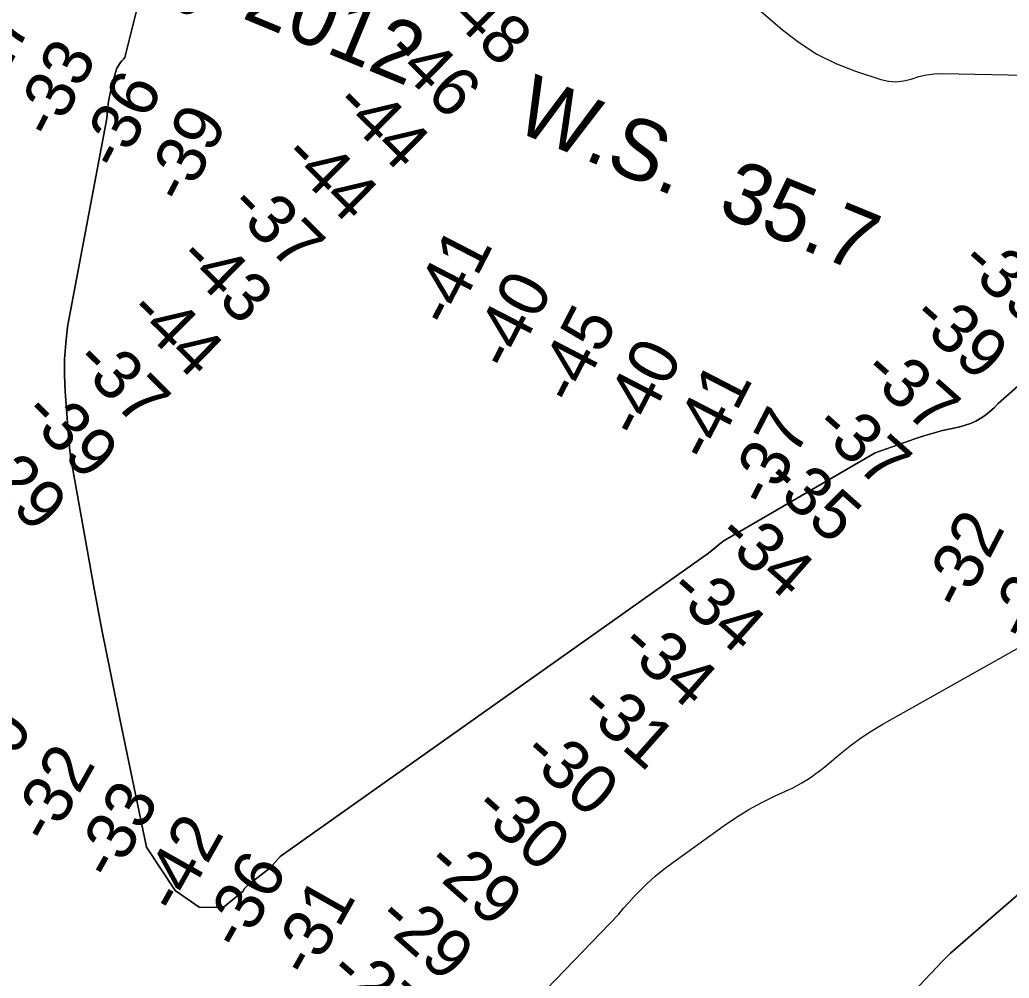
# Model space of a CAD drawing. Extents: x 3271442 to 3309282, y 752266 to 777610.
# Drawn here: x 3291329 to 3292682, y 766109 to 767420 of the extents above; entities that cross this region are included whole.
import ezdxf

# ---------------------------------------------------------------- set-up
doc = ezdxf.new("R2010")
doc.units = 0
for name, color, linetype in [('V-RIVR-RANG', 7, 'Continuous'), ('V-RIVR-RANG-IDEN', 7, 'Continuous'), ('V-TOPO-DPTH', 7, 'Continuous'), ('V-TOPO-MAJR', 7, 'Continuous'), ('V-TOPO-MINR', 7, 'Continuous')]:
    doc.layers.add(name, color=color, linetype=linetype)

msp = doc.modelspace()

# ---------------------------------------------------------------- linework, layer by layer
at = {"layer": 'V-TOPO-DPTH'}
for p, q in [((3291472.5, 767368.2), (3291651.3, 768094.6)), ((3291472.5, 767368.2), (3291651.3, 768094.6)), ((3291466.5, 767361.4), (3291468.4, 767363.7)), ((3291466.5, 767361.4), (3291468.4, 767363.7)), ((3291468.4, 767363.7), (3291470.4, 767366)), ((3291468.4, 767363.7), (3291470.4, 767366)), ((3291470.4, 767366), (3291472.5, 767368.2)), ((3291470.4, 767366), (3291472.5, 767368.2)), ((3291459.6, 767348), (3291460.5, 767350.9)), ((3291459.6, 767348), (3291460.5, 767350.9)), ((3291460.5, 767350.9), (3291461.6, 767353.7)), ((3291460.5, 767350.9), (3291461.6, 767353.7)), ((3291461.6, 767353.7), (3291463.1, 767356.3)), ((3291461.6, 767353.7), (3291463.1, 767356.3)), ((3291463.1, 767356.3), (3291464.7, 767358.9)), ((3291463.1, 767356.3), (3291464.7, 767358.9)), ((3291464.7, 767358.9), (3291466.5, 767361.4)), ((3291464.7, 767358.9), (3291466.5, 767361.4)), ((3291455.1, 767331.1), (3291459.6, 767348)), ((3291455.1, 767331.1), (3291459.6, 767348)), ((3291452.4, 767319.6), (3291455.1, 767331.1)), ((3291452.4, 767319.6), (3291455.1, 767331.1)), ((3291450.2, 767308.1), (3291452.4, 767319.6)), ((3291450.2, 767308.1), (3291452.4, 767319.6)), ((3291447.6, 767284.7), (3291448.7, 767296.4)), ((3291447.6, 767284.7), (3291448.7, 767296.4)), ((3291448.7, 767296.4), (3291450.2, 767308.1)), ((3291448.7, 767296.4), (3291450.2, 767308.1)), ((3291398.6, 767024), (3291447.6, 767284.7)), ((3291398.6, 767024), (3291447.6, 767284.7)), ((3291394.8, 767005.1), (3291398.6, 767024)), ((3291394.8, 767005.1), (3291398.6, 767024)), ((3291391.5, 766977.7), (3291394, 766999.7)), ((3291391.5, 766977.7), (3291394, 766999.7)), ((3291394, 766999.7), (3291394.8, 767005.1)), ((3291394, 766999.7), (3291394.8, 767005.1)), ((3291390, 766955.7), (3291391.5, 766977.7)), ((3291390, 766955.7), (3291391.5, 766977.7)), ((3291390, 766933.7), (3291390, 766955.7)), ((3291390, 766933.7), (3291390, 766955.7)), ((3292734.1, 766954.3), (3292667.2, 766894.9)), ((3292734.1, 766954.3), (3292667.2, 766894.9)), ((3291390.8, 766911.6), (3291390, 766933.7)), ((3291390.8, 766911.6), (3291390, 766933.7)), ((3291395.2, 766851), (3291390.8, 766911.6)), ((3291395.2, 766851), (3291390.8, 766911.6)), ((3292661.8, 766889.2), (3292656.1, 766884)), ((3292661.8, 766889.2), (3292656.1, 766884)), ((3292667.2, 766894.9), (3292661.8, 766889.2)), ((3292667.2, 766894.9), (3292661.8, 766889.2)), ((3292650, 766879.2), (3292643.6, 766874.9)), ((3292650, 766879.2), (3292643.6, 766874.9)), ((3292656.1, 766884), (3292650, 766879.2)), ((3292656.1, 766884), (3292650, 766879.2)), ((3292614.9, 766863.4), (3292604.2, 766861.1)), ((3292614.9, 766863.4), (3292604.2, 766861.1)), ((3292622.4, 766865.4), (3292614.9, 766863.4)), ((3292622.4, 766865.4), (3292614.9, 766863.4)), ((3292629.7, 766867.9), (3292622.4, 766865.4)), ((3292629.7, 766867.9), (3292622.4, 766865.4)), ((3292636.7, 766871.1), (3292629.7, 766867.9)), ((3292636.7, 766871.1), (3292629.7, 766867.9)), ((3292643.6, 766874.9), (3292636.7, 766871.1)), ((3292643.6, 766874.9), (3292636.7, 766871.1)), ((3291396.1, 766840.7), (3291395.2, 766851)), ((3291396.1, 766840.7), (3291395.2, 766851)), ((3292565.8, 766850.8), (3292553.2, 766846.7)), ((3292565.8, 766850.8), (3292553.2, 766846.7)), ((3292578.5, 766854.7), (3292565.8, 766850.8)), ((3292578.5, 766854.7), (3292565.8, 766850.8)), ((3292591.3, 766858), (3292578.5, 766854.7)), ((3292591.3, 766858), (3292578.5, 766854.7)), ((3292604.2, 766861.1), (3292591.3, 766858)), ((3292604.2, 766861.1), (3292591.3, 766858)), ((3291397.2, 766830.5), (3291396.1, 766840.7)), ((3291397.2, 766830.5), (3291396.1, 766840.7)), ((3292553.2, 766846.7), (3292499.2, 766827.8)), ((3292553.2, 766846.7), (3292499.2, 766827.8)), ((3291398.6, 766820.3), (3291397.2, 766830.5)), ((3291398.6, 766820.3), (3291397.2, 766830.5)), ((3292499.2, 766827.8), (3292291.2, 766706.9)), ((3292499.2, 766827.8), (3292291.2, 766706.9)), ((3291400.3, 766810.1), (3291398.6, 766820.3)), ((3291400.3, 766810.1), (3291398.6, 766820.3)), ((3291418.3, 766708), (3291400.3, 766810.1)), ((3291418.3, 766708), (3291400.3, 766810.1)), ((3291429.5, 766646.8), (3291418.3, 766708)), ((3291429.5, 766646.8), (3291418.3, 766708)), ((3292286.2, 766702.7), (3292281.1, 766698.7)), ((3292286.2, 766702.7), (3292281.1, 766698.7)), ((3292291.2, 766706.9), (3292286.2, 766702.7)), ((3292291.2, 766706.9), (3292286.2, 766702.7)), ((3292270.8, 766690.5), (3291684.9, 766275.6)), ((3292270.8, 766690.5), (3291684.9, 766275.6)), ((3292275.9, 766694.7), (3292270.8, 766690.5)), ((3292275.9, 766694.7), (3292270.8, 766690.5)), ((3292281.1, 766698.7), (3292275.9, 766694.7)), ((3292281.1, 766698.7), (3292275.9, 766694.7)), ((3291440.9, 766585.8), (3291429.5, 766646.8)), ((3291440.9, 766585.8), (3291429.5, 766646.8)), ((3291453, 766524.8), (3291440.9, 766585.8)), ((3291453, 766524.8), (3291440.9, 766585.8)), ((3291465.4, 766463.9), (3291453, 766524.8)), ((3291465.4, 766463.9), (3291453, 766524.8)), ((3291502.1, 766288.3), (3291465.4, 766463.9)), ((3291502.1, 766288.3), (3291465.4, 766463.9)), ((3291541.4, 766229.1), (3291502.1, 766288.3)), ((3291541.4, 766229.1), (3291502.1, 766288.3)), ((3291684.9, 766275.6), (3291671.1, 766260)), ((3291684.9, 766275.6), (3291671.1, 766260)), ((3291671.1, 766260), (3291640.6, 766236.2)), ((3291671.1, 766260), (3291640.6, 766236.2)), ((3291574.1, 766206.1), (3291541.4, 766229.1)), ((3291574.1, 766206.1), (3291541.4, 766229.1)), ((3291634.1, 766228.3), (3291607, 766206)), ((3291634.1, 766228.3), (3291607, 766206)), ((3291635.8, 766231.2), (3291634.1, 766228.3)), ((3291635.8, 766231.2), (3291634.1, 766228.3)), ((3291638.1, 766233.9), (3291635.8, 766231.2)), ((3291638.1, 766233.9), (3291635.8, 766231.2)), ((3291640.6, 766236.2), (3291638.1, 766233.9)), ((3291640.6, 766236.2), (3291638.1, 766233.9)), ((3291607, 766206), (3291574.1, 766206.1)), ((3291607, 766206), (3291574.1, 766206.1))]:
    msp.add_line(p, q, dxfattribs=at)
for points in [[(3291580, 765607.9), (3292148.5, 766196.6), (3292154.9, 766204.9), (3292161.8, 766212.9), (3292169, 766220.6), (3292175.6, 766227.5), (3292186.6, 766238.2), (3292197.9, 766248.5), (3292209.8, 766258.1), (3292222, 766267.4), (3292292.2, 766317.8), (3292309.1, 766329.2), (3292326.3, 766339.9), (3292344.1, 766349.6), (3292362.3, 766358.6), (3292385.3, 766369.2), (3292392.1, 766372.6), (3292398.9, 766376.3), (3292405.4, 766380.3), (3292411.8, 766384.5), (3292418, 766389), (3292424.1, 766393.6), (3292430.1, 766398.4), (3292436, 766403.3), (3292451.1, 766416.1), (3292464.8, 766427), (3292478.9, 766437.4), (3292493.5, 766447), (3292508.6, 766456), (3292710.7, 766569.5)], [(3291580, 765607.9), (3292148.5, 766196.6), (3292154.9, 766204.9), (3292161.8, 766212.9), (3292169, 766220.6), (3292175.6, 766227.5), (3292186.6, 766238.2), (3292197.9, 766248.5), (3292209.8, 766258.1), (3292222, 766267.4), (3292292.2, 766317.8), (3292309.1, 766329.2), (3292326.3, 766339.9), (3292344.1, 766349.6), (3292362.3, 766358.6), (3292385.3, 766369.2), (3292392.1, 766372.6), (3292398.9, 766376.3), (3292405.4, 766380.3), (3292411.8, 766384.5), (3292418, 766389), (3292424.1, 766393.6), (3292430.1, 766398.4), (3292436, 766403.3), (3292451.1, 766416.1), (3292464.8, 766427), (3292478.9, 766437.4), (3292493.5, 766447), (3292508.6, 766456), (3292710.7, 766569.5)], [(3292914.5, 766405.3), (3292909.4, 766401.1), (3292902.2, 766396.3), (3292894.8, 766391.8), (3292890.1, 766389.2), (3292880.5, 766383.2), (3292871.3, 766376.7), (3292601.9, 766143.6), (3292596.1, 766137.7), (3292590.4, 766131.7), (3292415, 765946.1), (3292400.1, 765930.2), (3292385.2, 765914.2), (3292370.5, 765898.2), (3292355.8, 765882), (3292345.2, 765870.3), (3292335.4, 765860.7), (3292324.9, 765851.8), (3292313.6, 765844.3), (3291899.4, 765373.9)], [(3292914.5, 766405.3), (3292909.4, 766401.1), (3292902.2, 766396.3), (3292894.8, 766391.8), (3292890.1, 766389.2), (3292880.5, 766383.2), (3292871.3, 766376.7), (3292601.9, 766143.6), (3292596.1, 766137.7), (3292590.4, 766131.7), (3292415, 765946.1), (3292400.1, 765930.2), (3292385.2, 765914.2), (3292370.5, 765898.2), (3292355.8, 765882), (3292345.2, 765870.3), (3292335.4, 765860.7), (3292324.9, 765851.8), (3292313.6, 765844.3), (3291899.4, 765373.9)]]:
    msp.add_lwpolyline(points, dxfattribs=at)
at = {"layer": 'V-TOPO-MAJR'}
for p, q in [((3292191.5, 767562.1), (3292372.2, 767406.2)), ((3292372.2, 767406.2), (3292395.2, 767388.6)), ((3292395.2, 767388.6), (3292419.3, 767372.9)), ((3292419.3, 767372.9), (3292445.1, 767360.3)), ((3292445.1, 767360.3), (3292472, 767349.6)), ((3292472, 767349.6), (3292506.7, 767338.1)), ((3292506.7, 767338.1), (3292517.2, 767335.8)), ((3292517.2, 767335.8), (3292527.5, 767334.9)), ((3292527.5, 767334.9), (3292537.9, 767336.2)), ((3292537.9, 767336.2), (3292548.2, 767338.9)), ((3292548.2, 767338.9), (3292558.6, 767342.1)), ((3292558.6, 767342.1), (3292569.2, 767344.6)), ((3292569.2, 767344.6), (3292579.9, 767345.9)), ((3292579.9, 767345.9), (3292590.8, 767346.5)), ((3292590.8, 767346.5), (3292704, 767344.1))]:
    msp.add_line(p, q, dxfattribs=at)
at = {"layer": 'V-TOPO-MINR'}
for p, q in [((3291651.3, 768094.6), (3291472.5, 767368.2)), ((3291468.4, 767363.7), (3291466.5, 767361.4)), ((3291470.4, 767366), (3291468.4, 767363.7)), ((3291472.5, 767368.2), (3291470.4, 767366)), ((3291460.5, 767350.9), (3291459.6, 767348)), ((3291461.6, 767353.7), (3291460.5, 767350.9)), ((3291463.1, 767356.3), (3291461.6, 767353.7)), ((3291464.7, 767358.9), (3291463.1, 767356.3)), ((3291466.5, 767361.4), (3291464.7, 767358.9)), ((3291459.6, 767348), (3291455.1, 767331.1)), ((3291455.1, 767331.1), (3291452.4, 767319.6)), ((3291452.4, 767319.6), (3291450.2, 767308.1)), ((3291448.7, 767296.4), (3291447.6, 767284.7)), ((3291450.2, 767308.1), (3291448.7, 767296.4)), ((3291447.6, 767284.7), (3291398.6, 767024)), ((3291398.6, 767024), (3291394.8, 767005.1)), ((3291394, 766999.7), (3291391.5, 766977.7)), ((3291394.8, 767005.1), (3291394, 766999.7)), ((3291391.5, 766977.7), (3291390, 766955.7)), ((3291390, 766955.7), (3291390, 766933.7)), ((3292667.2, 766894.9), (3292734.1, 766954.3)), ((3291390, 766933.7), (3291390.8, 766911.6)), ((3291390.8, 766911.6), (3291395.2, 766851)), ((3292656.1, 766884), (3292661.8, 766889.2)), ((3292661.8, 766889.2), (3292667.2, 766894.9)), ((3292643.6, 766874.9), (3292650, 766879.2)), ((3292650, 766879.2), (3292656.1, 766884)), ((3292604.2, 766861.1), (3292614.9, 766863.4)), ((3292614.9, 766863.4), (3292622.4, 766865.4)), ((3292622.4, 766865.4), (3292629.7, 766867.9)), ((3292629.7, 766867.9), (3292636.7, 766871.1)), ((3292636.7, 766871.1), (3292643.6, 766874.9)), ((3291395.2, 766851), (3291396.1, 766840.7)), ((3292553.2, 766846.7), (3292565.8, 766850.8)), ((3292565.8, 766850.8), (3292578.5, 766854.7)), ((3292578.5, 766854.7), (3292591.3, 766858)), ((3292591.3, 766858), (3292604.2, 766861.1)), ((3291396.1, 766840.7), (3291397.2, 766830.5)), ((3292499.2, 766827.8), (3292553.2, 766846.7)), ((3291397.2, 766830.5), (3291398.6, 766820.3)), ((3292291.2, 766706.9), (3292499.2, 766827.8)), ((3291398.6, 766820.3), (3291400.3, 766810.1)), ((3291400.3, 766810.1), (3291418.3, 766708)), ((3291418.3, 766708), (3291429.5, 766646.8)), ((3292281.1, 766698.7), (3292286.2, 766702.7)), ((3292286.2, 766702.7), (3292291.2, 766706.9)), ((3291684.9, 766275.6), (3292270.8, 766690.5)), ((3292270.8, 766690.5), (3292275.9, 766694.7)), ((3292275.9, 766694.7), (3292281.1, 766698.7)), ((3291429.5, 766646.8), (3291440.9, 766585.8)), ((3291440.9, 766585.8), (3291453, 766524.8)), ((3291453, 766524.8), (3291465.4, 766463.9)), ((3291465.4, 766463.9), (3291502.1, 766288.3)), ((3291502.1, 766288.3), (3291541.4, 766229.1)), ((3291671.1, 766260), (3291684.9, 766275.6)), ((3291640.6, 766236.2), (3291671.1, 766260)), ((3291541.4, 766229.1), (3291574.1, 766206.1)), ((3291607, 766206), (3291634.1, 766228.3)), ((3291634.1, 766228.3), (3291635.8, 766231.2)), ((3291635.8, 766231.2), (3291638.1, 766233.9)), ((3291638.1, 766233.9), (3291640.6, 766236.2)), ((3291574.1, 766206.1), (3291607, 766206))]:
    msp.add_line(p, q, dxfattribs=at)
for points in [[(3291580, 765607.9), (3292148.5, 766196.6), (3292154.9, 766204.9), (3292161.8, 766212.9), (3292169, 766220.6), (3292175.6, 766227.5), (3292186.6, 766238.2), (3292197.9, 766248.5), (3292209.8, 766258.1), (3292222, 766267.4), (3292292.2, 766317.8), (3292309.1, 766329.2), (3292326.3, 766339.9), (3292344.1, 766349.6), (3292362.3, 766358.6), (3292385.3, 766369.2), (3292392.1, 766372.6), (3292398.9, 766376.3), (3292405.4, 766380.3), (3292411.8, 766384.5), (3292418, 766389), (3292424.1, 766393.6), (3292430.1, 766398.4), (3292436, 766403.3), (3292451.1, 766416.1), (3292464.8, 766427), (3292478.9, 766437.4), (3292493.5, 766447), (3292508.6, 766456), (3292710.7, 766569.5)], [(3291899.4, 765373.9), (3292313.6, 765844.3), (3292324.9, 765851.8), (3292335.4, 765860.7), (3292345.2, 765870.3), (3292355.8, 765882), (3292370.5, 765898.2), (3292385.2, 765914.2), (3292400.1, 765930.2), (3292415, 765946.1), (3292590.4, 766131.7), (3292596.1, 766137.7), (3292601.9, 766143.6), (3292871.3, 766376.7), (3292880.5, 766383.2), (3292890.1, 766389.2), (3292894.8, 766391.8), (3292902.2, 766396.3), (3292909.4, 766401.1), (3292914.5, 766405.3)]]:
    msp.add_lwpolyline(points, dxfattribs=at)

# ---------------------------------------------------------------- texts
at = {"layer": 'V-RIVR-RANG'}
for s, rotation, p in [('-48', 315.2556, (3291896.1, 767443.6)), ('-27', 62.7191, (3291288.3, 767303.3)), ('-33', 62.7191, (3291375.4, 767253.9)), ('-46', 315.2556, (3291826, 767372.3)), ('-36', 62.7191, (3291465.6, 767210.7)), ('-44', 315.2556, (3291755.7, 767301.3)), ('-39', 62.7191, (3291554.5, 767164.9)), ('-44', 315.2556, (3291685.2, 767230.4)), ('-37', 315.2556, (3291611.8, 767162.2)), ('-41', 62.7191, (3291917.5, 766996.1)), ('-43', 315.2556, (3291541.7, 767091)), ('-39', 318.4481, (3292612.2, 767083.8)), ('-40', 62.7191, (3291999.5, 766936.9)), ('-44', 315.2556, (3291473.6, 767017.6)), ('-45', 62.7191, (3292087.9, 766890.2)), ('-39', 318.4481, (3292545.7, 767009.1)), ('-40', 62.7191, (3292177.1, 766844.8)), ('-37', 315.2556, (3291400.3, 766949.5)), ('-37', 318.4481, (3292479, 766934.6)), ('-41', 62.7191, (3292272.6, 766811.9)), ('-39', 315.2556, (3291330, 766878.4)), ('-37', 62.7191, (3292353.3, 766750.1)), ('-37', 318.4481, (3292412.5, 766859.9)), ('-29', 315.2556, (3291259.8, 766807.1)), ('-35', 318.4481, (3292344.8, 766786.3)), ('-32', 62.7191, (3292618.3, 766609.6)), ('-34', 318.4481, (3292279.7, 766710.4)), ('-29', 62.7191, (3292708.7, 766566.6)), ('-34', 318.4481, (3292213.2, 766635.7)), ('-34', 318.4481, (3292146.7, 766561)), ('-31', 318.4481, (3292090.4, 766477.2)), ('-30', 60.5646, (3291283.7, 766340.6)), ('-30', 318.4481, (3292012.9, 766412.4)), ('-32', 60.5646, (3291369.8, 766289.7)), ('-33', 60.5646, (3291456.5, 766239.8)), ('-30', 318.4481, (3291946.4, 766337.7)), ('-42', 60.5646, (3291545.5, 766194.1)), ('-36', 60.5646, (3291632, 766143.9)), ('-29', 318.4481, (3291881.1, 766262)), ('-31', 60.5646, (3291725.8, 766106.7)), ('-29', 318.4481, (3291814.5, 766187.3)), ('-27', 318.4481, (3291747.8, 766112.8))]:
    msp.add_text(s, height=67, rotation=rotation, dxfattribs=at).set_placement(p)
at = {"layer": 'V-RIVR-RANG-IDEN'}
msp.add_text('14 February 2012     W.S.  35.7', height=83, rotation=337.5804, dxfattribs=at).set_placement((3291049.3, 767662.8))

doc.saveas('drawing.dxf')
